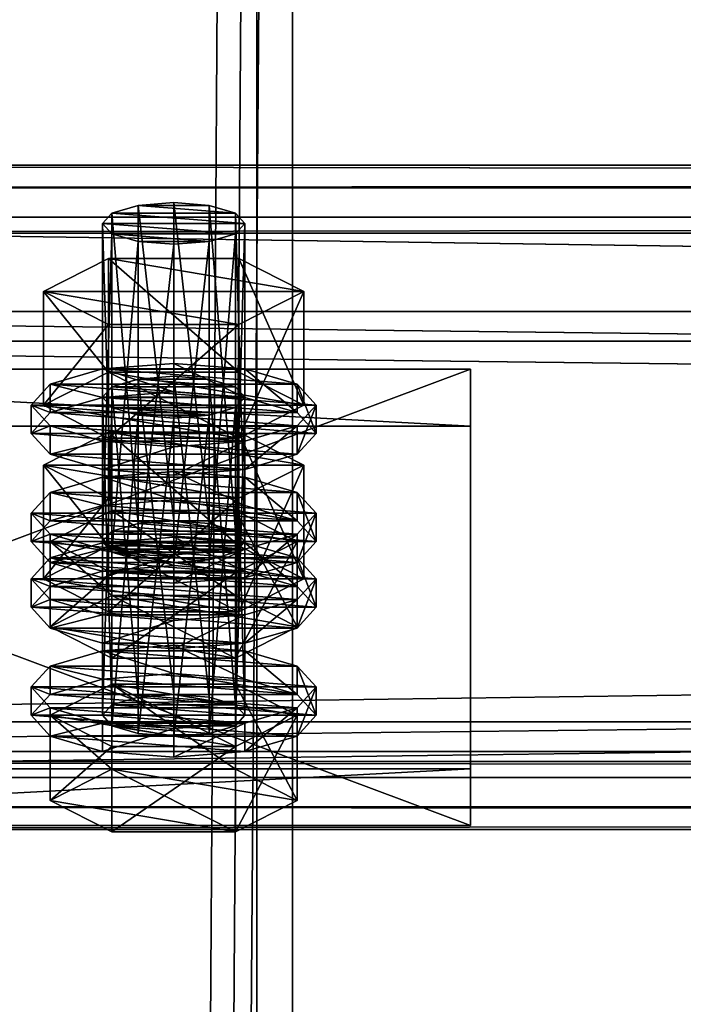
# Model space of a CAD drawing. Header units: millimetres. Extents: x 60485 to 71303, y 100 to 16900.
# Tile 545 of 656: x 60607 to 60663, y 16256 to 16338. Entities that reach past the tile are written whole.
import ezdxf

# ---------------------------------------------------------------- set-up
doc = ezdxf.new("R2010")
doc.units = ezdxf.units.MM
for name, color, linetype in [('13', 7, 'Continuous'), ('3', 7, 'Continuous'), ('6', 7, 'Continuous'), ('9', 7, 'Continuous')]:
    doc.layers.add(name, color=color, linetype=linetype)

msp = doc.modelspace()

# ---------------------------------------------------------------- meshes
at = {"layer": '13', "color": 20}
mesh = msp.add_polyface(dxfattribs=at)
corners = [(60620, 16319.582, 3266.442), (60617, 16319.817, 3267.211), (60617, 16293.041, 3275.397), (60614.804, 16320.459, 3269.311), (60614.804, 16293.683, 3277.497), (60614, 16321.337, 3272.18), (60614, 16294.56, 3280.366), (60614.804, 16322.214, 3275.049), (60614.804, 16295.437, 3283.235), (60617, 16322.856, 3277.149), (60617, 16296.079, 3285.335), (60620, 16323.091, 3277.918), (60620, 16296.314, 3286.104), (60623, 16319.817, 3267.211), (60625.196, 16320.459, 3269.311), (60626, 16321.337, 3272.18), (60625.196, 16322.214, 3275.049), (60623, 16322.856, 3277.149), (60625.485, 16312.837, 3264.844), (60614.515, 16312.837, 3264.844), (60614.515, 16303.274, 3267.768), (60609.03, 16315.615, 3273.929), (60609.03, 16306.052, 3276.853), (60614.515, 16318.392, 3283.014), (60614.515, 16308.829, 3285.938), (60625.485, 16308.829, 3285.938), (60630.97, 16315.615, 3273.929), (60625.485, 16303.274, 3267.768), (60609.608, 16304.297, 3271.115), (60608, 16306.052, 3276.853), (60608, 16303.661, 3277.584), (60609.608, 16301.907, 3271.846), (60609.608, 16307.806, 3282.591), (60609.608, 16305.415, 3283.322), (60614, 16309.09, 3286.791), (60614, 16306.699, 3287.522), (60620, 16309.56, 3288.328), (60620, 16307.169, 3289.059), (60614, 16303.013, 3266.915), (60626, 16303.013, 3266.915), (60630.392, 16304.297, 3271.115), (60632, 16306.052, 3276.853), (60630.392, 16307.806, 3282.591), (60626, 16309.09, 3286.791), (60626, 16306.699, 3287.522), (60630.392, 16305.415, 3283.322), (60632, 16303.661, 3277.584), (60617, 16305.199, 3219.395), (60623, 16305.199, 3219.395), (60614.804, 16305.841, 3221.496), (60625.196, 16305.841, 3221.496), (60614, 16306.718, 3224.365), (60626, 16306.718, 3224.365), (60614.804, 16307.595, 3227.233), (60625.196, 16307.595, 3227.233), (60617, 16308.237, 3229.334)]
mesh.append_faces([[corners[k] for k in face] for face in [(9, 12, 10, 10), (13, 1, 0, 0), (9, 17, 11, 11), (19, 22, 20, 20), (21, 24, 22, 22), (23, 25, 24, 24), (18, 21, 19, 19), (22, 27, 20, 20), (28, 30, 31, 31), (29, 33, 30, 30), (32, 35, 33, 33), (34, 37, 35, 35), (34, 43, 36, 36), (44, 35, 37, 37)]], dxfattribs={"vtx0": -1, "color": 20})
mesh.append_faces([[corners[k] for k in face] for face in [(1, 13, 3, 3), (3, 14, 5, 5), (5, 15, 7, 7), (7, 16, 9, 9), (21, 26, 23, 23), (24, 27, 22, 22), (38, 39, 28, 28), (28, 40, 29, 29), (29, 41, 32, 32), (32, 42, 34, 34), (35, 45, 33, 33), (33, 46, 30, 30), (47, 48, 49, 49), (49, 50, 51, 51), (51, 52, 53, 53), (53, 54, 55, 55)]], dxfattribs={"vtx0": -1, "vtx1": -1, "color": 20})
mesh.append_faces([[corners[k] for k in face] for face in [(0, 1, 2, 2), (1, 3, 4, 4), (3, 5, 6, 6), (5, 7, 8, 8), (7, 9, 10, 10), (9, 11, 12, 12), (18, 19, 20, 20), (19, 21, 22, 22), (21, 23, 24, 24), (28, 29, 30, 30), (29, 32, 33, 33), (32, 34, 35, 35), (34, 36, 37, 37)]], dxfattribs={"vtx2": -1, "vtx3": -1, "color": 20})
mesh = msp.add_polyface(dxfattribs=at)
corners = [(60626, 16321.337, 3272.18), (60625.196, 16320.459, 3269.311), (60625.196, 16293.683, 3277.497), (60623, 16319.817, 3267.211), (60623, 16293.041, 3275.397), (60620, 16319.582, 3266.442), (60620, 16292.806, 3274.628), (60620, 16323.091, 3277.918), (60623, 16322.856, 3277.149), (60623, 16296.079, 3285.335), (60620, 16296.314, 3286.104), (60625.196, 16322.214, 3275.049), (60625.196, 16295.437, 3283.235), (60626, 16294.56, 3280.366), (60614.804, 16320.459, 3269.311), (60614, 16321.337, 3272.18), (60614.804, 16322.214, 3275.049), (60617, 16322.856, 3277.149), (60630.97, 16315.615, 3273.929), (60625.485, 16312.837, 3264.844), (60625.485, 16303.274, 3267.768), (60630.97, 16306.052, 3276.853), (60614.515, 16303.274, 3267.768), (60614.515, 16318.392, 3283.014), (60625.485, 16318.392, 3283.014), (60625.485, 16308.829, 3285.938), (60609.03, 16315.615, 3273.929), (60614.515, 16308.829, 3285.938), (60632, 16306.052, 3276.853), (60630.392, 16304.297, 3271.115), (60630.392, 16301.907, 3271.846), (60632, 16303.661, 3277.584), (60620, 16309.56, 3288.328), (60626, 16309.09, 3286.791), (60626, 16306.699, 3287.522), (60620, 16307.169, 3289.059), (60630.392, 16307.806, 3282.591), (60630.392, 16305.415, 3283.322), (60609.608, 16304.297, 3271.115), (60626, 16303.013, 3266.915), (60608, 16306.052, 3276.853), (60609.608, 16307.806, 3282.591), (60614, 16309.09, 3286.791), (60614, 16306.699, 3287.522), (60609.608, 16305.415, 3283.322), (60608, 16303.661, 3277.584), (60623, 16305.199, 3219.395), (60617, 16305.199, 3219.395), (60620, 16304.964, 3218.627), (60614.804, 16305.841, 3221.496), (60625.196, 16305.841, 3221.496), (60614, 16306.718, 3224.365), (60626, 16306.718, 3224.365), (60614.804, 16307.595, 3227.233), (60625.196, 16307.595, 3227.233), (60617, 16308.237, 3229.334), (60623, 16308.237, 3229.334), (60620, 16308.472, 3230.102), (60614.515, 16303.774, 3235.199), (60630.97, 16300.996, 3226.114), (60625.485, 16303.774, 3235.199)]
mesh.append_faces([[corners[k] for k in face] for face in [(7, 9, 10, 10), (18, 20, 21, 21), (19, 22, 20, 20), (24, 21, 25, 25), (23, 18, 24, 24), (21, 27, 25, 25), (28, 30, 31, 31), (32, 34, 35, 35), (33, 37, 34, 34), (36, 31, 37, 37), (46, 47, 48, 48), (55, 56, 57, 57), (58, 59, 60, 60)]], dxfattribs={"vtx0": -1, "color": 20})
mesh.append_faces([[corners[k] for k in face] for face in [(14, 3, 1, 1), (15, 1, 0, 0), (16, 0, 11, 11), (17, 11, 8, 8), (26, 19, 18, 18), (27, 21, 20, 20), (38, 39, 29, 29), (40, 29, 28, 28), (41, 28, 36, 36), (42, 36, 33, 33), (43, 34, 37, 37), (44, 37, 31, 31), (45, 31, 30, 30), (49, 46, 50, 50), (51, 50, 52, 52), (53, 52, 54, 54), (55, 54, 56, 56)]], dxfattribs={"vtx0": -1, "vtx2": -1, "vtx3": -1, "color": 20})
mesh.append_faces([[corners[k] for k in face] for face in [(0, 1, 2, 2), (1, 3, 4, 4), (3, 5, 6, 6), (7, 8, 9, 9), (8, 11, 12, 12), (11, 0, 13, 13), (18, 19, 20, 20), (23, 24, 25, 25), (24, 18, 21, 21), (28, 29, 30, 30), (32, 33, 34, 34), (33, 36, 37, 37), (36, 28, 31, 31)]], dxfattribs={"vtx2": -1, "vtx3": -1, "color": 20})
mesh = msp.add_polyface(dxfattribs=at)
corners = [(60626, 16321.337, 3272.18), (60625.196, 16293.683, 3277.497), (60626, 16294.56, 3280.366), (60625.196, 16320.459, 3269.311), (60623, 16293.041, 3275.397), (60623, 16319.817, 3267.211), (60620, 16292.806, 3274.628), (60623, 16322.856, 3277.149), (60625.196, 16295.437, 3283.235), (60623, 16296.079, 3285.335), (60625.196, 16322.214, 3275.049), (60620, 16296.314, 3286.104), (60614.804, 16295.437, 3283.235), (60614, 16294.56, 3280.366), (60609.608, 16294.56, 3280.366), (60625.196, 16291.929, 3271.759), (60630.392, 16294.56, 3280.366), (60614.804, 16297.191, 3288.973), (60625.196, 16297.191, 3288.973), (60632, 16296.951, 3279.635), (60630.392, 16295.196, 3273.897), (60630.392, 16292.806, 3274.628), (60632, 16294.56, 3280.366), (60620, 16300.459, 3291.111), (60626, 16299.989, 3289.573), (60626, 16297.598, 3290.304), (60620, 16298.068, 3291.842), (60630.392, 16298.705, 3285.373), (60630.392, 16296.314, 3286.104), (60626, 16293.912, 3269.697), (60614, 16293.912, 3269.697), (60620, 16293.442, 3268.16), (60609.608, 16295.196, 3273.897), (60608, 16296.951, 3279.635), (60609.608, 16298.705, 3285.373), (60614, 16299.989, 3289.573), (60609.608, 16296.314, 3286.104), (60608, 16294.56, 3280.366), (60630.392, 16304.297, 3271.115), (60626, 16303.013, 3266.915), (60626, 16300.622, 3267.646), (60630.392, 16301.907, 3271.846), (60620, 16302.543, 3265.377), (60620, 16300.152, 3266.108), (60614, 16303.013, 3266.915), (60609.608, 16301.907, 3271.846), (60614, 16300.622, 3267.646), (60620, 16308.472, 3230.102), (60623, 16308.237, 3229.334), (60623, 16281.461, 3237.52), (60625.196, 16307.595, 3227.233), (60625.196, 16280.818, 3235.42), (60630.97, 16300.996, 3226.114), (60625.485, 16298.219, 3217.029), (60625.485, 16288.656, 3219.953), (60614.515, 16303.774, 3235.199), (60625.485, 16303.774, 3235.199), (60625.485, 16294.211, 3238.122), (60630.97, 16291.433, 3229.038), (60609.03, 16300.996, 3226.114), (60614, 16294.472, 3238.976), (60630.392, 16293.187, 3234.775), (60626, 16294.472, 3238.976), (60620, 16294.942, 3240.513)]
mesh.append_faces([[corners[k] for k in face] for face in [(0, 1, 2, 2), (3, 4, 1, 1), (5, 6, 4, 4), (7, 8, 9, 9), (10, 2, 8, 8), (8, 11, 9, 9), (17, 16, 18, 18), (19, 21, 22, 22), (23, 25, 26, 26), (24, 28, 25, 25), (27, 22, 28, 28), (29, 30, 31, 31), (35, 24, 23, 23), (28, 26, 25, 25), (38, 40, 41, 41), (39, 43, 40, 40), (39, 44, 42, 42), (46, 40, 43, 43), (56, 58, 57, 57), (60, 62, 63, 63)]], dxfattribs={"vtx0": -1, "color": 20})
mesh.append_faces([[corners[k] for k in face] for face in [(12, 8, 2, 2), (13, 2, 1, 1), (14, 15, 16, 16), (32, 29, 20, 20), (33, 20, 19, 19), (34, 19, 27, 27), (35, 27, 24, 24), (36, 28, 22, 22), (37, 22, 21, 21), (45, 41, 40, 40), (59, 53, 52, 52), (60, 61, 62, 62)]], dxfattribs={"vtx0": -1, "vtx2": -1, "vtx3": -1, "color": 20})
mesh.append_faces([[corners[k] for k in face] for face in [(19, 20, 21, 21), (23, 24, 25, 25), (24, 27, 28, 28), (27, 19, 22, 22), (38, 39, 40, 40), (39, 42, 43, 43), (47, 48, 49, 49), (48, 50, 51, 51), (52, 53, 54, 54), (55, 56, 57, 57), (56, 52, 58, 58)]], dxfattribs={"vtx2": -1, "vtx3": -1, "color": 20})
mesh = msp.add_polyface(dxfattribs=at)
corners = [(60620, 16319.582, 3266.442), (60617, 16293.041, 3275.397), (60620, 16292.806, 3274.628), (60617, 16319.817, 3267.211), (60614.804, 16293.683, 3277.497), (60614.804, 16320.459, 3269.311), (60614, 16294.56, 3280.366), (60614, 16321.337, 3272.18), (60614.804, 16295.437, 3283.235), (60614.804, 16322.214, 3275.049), (60617, 16296.079, 3285.335), (60620, 16296.314, 3286.104), (60625.196, 16295.437, 3283.235), (60626, 16294.56, 3280.366), (60625.196, 16293.683, 3277.497), (60609.608, 16294.56, 3280.366), (60630.392, 16294.56, 3280.366), (60614.804, 16297.191, 3288.973), (60614, 16293.912, 3269.697), (60609.608, 16295.196, 3273.897), (60609.608, 16292.806, 3274.628), (60608, 16296.951, 3279.635), (60608, 16294.56, 3280.366), (60609.608, 16298.705, 3285.373), (60609.608, 16296.314, 3286.104), (60614, 16299.989, 3289.573), (60614, 16297.598, 3290.304), (60620, 16300.459, 3291.111), (60620, 16298.068, 3291.842), (60626, 16293.912, 3269.697), (60630.392, 16295.196, 3273.897), (60632, 16296.951, 3279.635), (60630.392, 16298.705, 3285.373), (60630.392, 16296.314, 3286.104), (60632, 16294.56, 3280.366), (60620, 16302.543, 3265.377), (60614, 16303.013, 3266.915), (60614, 16300.622, 3267.646), (60620, 16300.152, 3266.108), (60609.608, 16304.297, 3271.115), (60609.608, 16301.907, 3271.846), (60608, 16303.661, 3277.584), (60630.392, 16301.907, 3271.846), (60626, 16300.622, 3267.646), (60614, 16306.718, 3224.365), (60614.804, 16307.595, 3227.233), (60614.804, 16280.818, 3235.42), (60617, 16308.237, 3229.334), (60617, 16281.461, 3237.52), (60620, 16308.472, 3230.102), (60620, 16281.696, 3238.289), (60614.515, 16298.219, 3217.029), (60609.03, 16300.996, 3226.114), (60609.03, 16291.433, 3229.038), (60614.515, 16303.774, 3235.199), (60614.515, 16294.211, 3238.122), (60625.485, 16294.211, 3238.122), (60625.485, 16298.219, 3217.029), (60630.97, 16300.996, 3226.114), (60614, 16294.472, 3238.976), (60620, 16294.942, 3240.513), (60620, 16292.551, 3241.244), (60609.608, 16293.187, 3234.775), (60630.392, 16293.187, 3234.775)]
mesh.append_faces([[corners[k] for k in face] for face in [(0, 1, 2, 2), (3, 4, 1, 1), (5, 6, 4, 4), (7, 8, 6, 6), (9, 10, 8, 8), (19, 22, 20, 20), (21, 24, 22, 22), (23, 26, 24, 24), (25, 28, 26, 26), (35, 37, 38, 38), (36, 40, 37, 37), (52, 55, 53, 53), (54, 56, 55, 55), (57, 52, 51, 51)]], dxfattribs={"vtx0": -1, "color": 20})
mesh.append_faces([[corners[k] for k in face] for face in [(11, 12, 10, 10), (10, 12, 8, 8), (8, 13, 6, 6), (6, 14, 4, 4), (15, 16, 17, 17), (18, 29, 19, 19), (19, 30, 21, 21), (21, 31, 23, 23), (23, 32, 25, 25), (28, 33, 26, 26), (26, 33, 24, 24), (24, 34, 22, 22), (41, 42, 40, 40), (40, 43, 37, 37), (52, 58, 54, 54), (62, 63, 59, 59)]], dxfattribs={"vtx0": -1, "vtx1": -1, "color": 20})
mesh.append_faces([[corners[k] for k in face] for face in [(18, 19, 20, 20), (19, 21, 22, 22), (21, 23, 24, 24), (23, 25, 26, 26), (25, 27, 28, 28), (35, 36, 37, 37), (36, 39, 40, 40), (44, 45, 46, 46), (45, 47, 48, 48), (47, 49, 50, 50), (51, 52, 53, 53), (52, 54, 55, 55), (59, 60, 61, 61)]], dxfattribs={"vtx2": -1, "vtx3": -1, "color": 20})
mesh = msp.add_polyface(dxfattribs=at)
corners = [(60614.804, 16293.683, 3277.497), (60625.196, 16293.683, 3277.497), (60623, 16293.041, 3275.397), (60630.392, 16294.56, 3280.366), (60625.196, 16291.929, 3271.759), (60625.196, 16284.756, 3273.952), (60630.392, 16287.388, 3282.559), (60614.804, 16297.191, 3288.973), (60625.196, 16297.191, 3288.973), (60625.196, 16290.019, 3291.166), (60614.804, 16290.019, 3291.166), (60630.392, 16295.196, 3273.897), (60626, 16293.912, 3269.697), (60626, 16291.522, 3270.428), (60630.392, 16292.806, 3274.628), (60620, 16293.442, 3268.16), (60620, 16291.052, 3268.891), (60609.608, 16292.806, 3274.628), (60626, 16306.718, 3224.365), (60625.196, 16305.841, 3221.496), (60625.196, 16279.064, 3229.682), (60623, 16305.199, 3219.395), (60623, 16278.422, 3227.582), (60620, 16304.964, 3218.627), (60620, 16278.187, 3226.813), (60620, 16308.472, 3230.102), (60623, 16281.461, 3237.52), (60620, 16281.696, 3238.289), (60623, 16308.237, 3229.334), (60625.196, 16280.818, 3235.42), (60625.196, 16307.595, 3227.233), (60626, 16279.941, 3232.551), (60630.97, 16300.996, 3226.114), (60625.485, 16288.656, 3219.953), (60630.97, 16291.433, 3229.038), (60625.485, 16298.219, 3217.029), (60614.515, 16288.656, 3219.953), (60614.515, 16294.211, 3238.122), (60625.485, 16294.211, 3238.122), (60632, 16291.433, 3229.038), (60630.392, 16289.679, 3223.3), (60630.392, 16287.288, 3224.031), (60632, 16289.042, 3229.769), (60626, 16288.395, 3219.099), (60626, 16286.004, 3219.83), (60620, 16287.925, 3217.562), (60620, 16285.534, 3218.293), (60620, 16294.942, 3240.513), (60626, 16294.472, 3238.976), (60626, 16292.081, 3239.707), (60620, 16292.551, 3241.244), (60630.392, 16293.187, 3234.775), (60630.392, 16290.797, 3235.506), (60614, 16288.395, 3219.099), (60609.608, 16289.679, 3223.3), (60608, 16291.433, 3229.038), (60609.608, 16293.187, 3234.775), (60614, 16292.081, 3239.707), (60609.608, 16290.797, 3235.506), (60608, 16289.042, 3229.769)]
mesh.append_faces([[corners[k] for k in face] for face in [(3, 5, 6, 6), (8, 6, 9, 9), (6, 10, 9, 9), (11, 13, 14, 14), (12, 16, 13, 13), (25, 26, 27, 27), (28, 29, 26, 26), (30, 31, 29, 29), (32, 33, 34, 34), (35, 36, 33, 33), (34, 37, 38, 38), (39, 41, 42, 42), (40, 44, 41, 41), (47, 49, 50, 50), (48, 52, 49, 49), (51, 42, 52, 52), (43, 53, 45, 45), (49, 57, 50, 50)]], dxfattribs={"vtx0": -1, "color": 20})
mesh.append_faces([[corners[k] for k in face] for face in [(0, 1, 2, 2), (10, 6, 5, 5), (17, 14, 13, 13), (37, 34, 33, 33), (54, 43, 40, 40), (55, 40, 39, 39), (56, 39, 51, 51), (57, 49, 52, 52), (58, 52, 42, 42), (59, 42, 41, 41)]], dxfattribs={"vtx0": -1, "vtx2": -1, "vtx3": -1, "color": 20})
mesh.append_faces([[corners[k] for k in face] for face in [(3, 4, 5, 5), (7, 8, 9, 9), (8, 3, 6, 6), (11, 12, 13, 13), (12, 15, 16, 16), (18, 19, 20, 20), (19, 21, 22, 22), (21, 23, 24, 24), (30, 18, 31, 31), (39, 40, 41, 41), (40, 43, 44, 44), (43, 45, 46, 46), (47, 48, 49, 49), (48, 51, 52, 52), (51, 39, 42, 42)]], dxfattribs={"vtx2": -1, "vtx3": -1, "color": 20})
mesh = msp.add_polyface(dxfattribs=at)
corners = [(60614.804, 16293.683, 3277.497), (60623, 16293.041, 3275.397), (60620, 16292.806, 3274.628), (60617, 16293.041, 3275.397), (60625.196, 16291.929, 3271.759), (60614.804, 16291.929, 3271.759), (60614.804, 16284.756, 3273.952), (60609.608, 16294.56, 3280.366), (60609.608, 16287.388, 3282.559), (60614.804, 16297.191, 3288.973), (60614.804, 16290.019, 3291.166), (60625.196, 16290.019, 3291.166), (60625.196, 16284.756, 3273.952), (60620, 16293.442, 3268.16), (60614, 16293.912, 3269.697), (60614, 16291.522, 3270.428), (60620, 16291.052, 3268.891), (60609.608, 16292.806, 3274.628), (60608, 16294.56, 3280.366), (60630.392, 16292.806, 3274.628), (60626, 16291.522, 3270.428), (60620, 16304.964, 3218.627), (60617, 16305.199, 3219.395), (60617, 16278.422, 3227.582), (60614.804, 16305.841, 3221.496), (60614.804, 16279.064, 3229.682), (60614, 16306.718, 3224.365), (60614, 16279.941, 3232.551), (60614.804, 16280.818, 3235.42), (60614.804, 16307.595, 3227.233), (60617, 16281.461, 3237.52), (60617, 16308.237, 3229.334), (60620, 16281.696, 3238.289), (60625.485, 16298.219, 3217.029), (60614.515, 16298.219, 3217.029), (60614.515, 16288.656, 3219.953), (60609.03, 16291.433, 3229.038), (60614.515, 16294.211, 3238.122), (60625.485, 16288.656, 3219.953), (60620, 16287.925, 3217.562), (60614, 16288.395, 3219.099), (60614, 16286.004, 3219.83), (60609.608, 16289.679, 3223.3), (60609.608, 16287.288, 3224.031), (60608, 16291.433, 3229.038), (60608, 16289.042, 3229.769), (60609.608, 16293.187, 3234.775), (60609.608, 16290.797, 3235.506), (60614, 16294.472, 3238.976), (60614, 16292.081, 3239.707), (60620, 16292.551, 3241.244), (60626, 16288.395, 3219.099), (60630.392, 16289.679, 3223.3), (60632, 16291.433, 3229.038), (60630.392, 16290.797, 3235.506), (60632, 16289.042, 3229.769), (60630.392, 16287.288, 3224.031), (60626, 16286.004, 3219.83)]
mesh.append_faces([[corners[k] for k in face] for face in [(0, 2, 3, 3), (5, 8, 6, 6), (7, 10, 8, 8), (9, 11, 10, 10), (4, 7, 5, 5), (13, 15, 16, 16), (14, 17, 15, 15), (15, 20, 16, 16), (26, 28, 27, 27), (29, 30, 28, 28), (31, 32, 30, 30), (34, 36, 35, 35), (36, 38, 35, 35), (40, 43, 41, 41), (42, 45, 43, 43), (44, 47, 45, 45), (46, 49, 47, 47), (48, 50, 49, 49)]], dxfattribs={"vtx0": -1, "color": 20})
mesh.append_faces([[corners[k] for k in face] for face in [(10, 12, 8, 8), (18, 19, 17, 17), (17, 20, 15, 15), (37, 38, 36, 36), (40, 51, 42, 42), (42, 52, 44, 44), (44, 53, 46, 46), (49, 54, 47, 47), (47, 55, 45, 45), (45, 56, 43, 43), (43, 57, 41, 41)]], dxfattribs={"vtx0": -1, "vtx1": -1, "color": 20})
mesh.append_faces([[corners[k] for k in face] for face in [(0, 1, 2, 2)]], dxfattribs={"vtx0": -1, "vtx2": -1, "vtx3": -1, "color": 20})
mesh.append_faces([[corners[k] for k in face] for face in [(4, 5, 6, 6), (5, 7, 8, 8), (7, 9, 10, 10), (13, 14, 15, 15), (21, 22, 23, 23), (22, 24, 25, 25), (24, 26, 27, 27), (33, 34, 35, 35), (39, 40, 41, 41), (40, 42, 43, 43), (42, 44, 45, 45), (44, 46, 47, 47), (46, 48, 49, 49)]], dxfattribs={"vtx2": -1, "vtx3": -1, "color": 20})
mesh = msp.add_polyface(dxfattribs=at)
corners = [(60625.196, 16291.929, 3271.759), (60614.804, 16284.756, 3273.952), (60625.196, 16284.756, 3273.952), (60626, 16306.718, 3224.365), (60625.196, 16279.064, 3229.682), (60626, 16279.941, 3232.551), (60625.196, 16305.841, 3221.496), (60623, 16278.422, 3227.582), (60623, 16305.199, 3219.395), (60620, 16278.187, 3226.813), (60625.196, 16280.818, 3235.42), (60620, 16281.696, 3238.289), (60623, 16281.461, 3237.52), (60614.804, 16280.818, 3235.42), (60614, 16279.941, 3232.551), (60614.804, 16279.064, 3229.682), (60630.392, 16279.941, 3232.551), (60625.196, 16277.31, 3223.944), (60625.196, 16270.138, 3226.137), (60630.392, 16272.769, 3234.744), (60614.804, 16270.138, 3226.137), (60614.804, 16282.573, 3241.158), (60625.196, 16282.573, 3241.158), (60625.196, 16275.4, 3243.35), (60614.804, 16275.4, 3243.35), (60632, 16282.332, 3231.82), (60630.392, 16280.578, 3226.082), (60630.392, 16278.187, 3226.813), (60632, 16279.941, 3232.551), (60626, 16279.294, 3221.882), (60626, 16276.903, 3222.613), (60620, 16278.824, 3220.344), (60620, 16276.433, 3221.075), (60620, 16285.841, 3243.296), (60626, 16285.371, 3241.758), (60626, 16282.98, 3242.489), (60620, 16283.45, 3244.027), (60630.392, 16284.086, 3237.558), (60630.392, 16281.696, 3238.289), (60614, 16279.294, 3221.882), (60609.608, 16280.578, 3226.082), (60608, 16282.332, 3231.82), (60609.608, 16284.086, 3237.558), (60614, 16285.371, 3241.758), (60609.608, 16281.696, 3238.289), (60608, 16279.941, 3232.551), (60609.608, 16278.187, 3226.813), (60614, 16276.903, 3222.613), (60626, 16288.395, 3219.099), (60620, 16285.534, 3218.293), (60626, 16286.004, 3219.83), (60609.608, 16287.288, 3224.031), (60630.392, 16287.288, 3224.031), (60614, 16286.004, 3219.83)]
mesh.append_faces([[corners[k] for k in face] for face in [(0, 1, 2, 2), (3, 4, 5, 5), (6, 7, 4, 4), (8, 9, 7, 7), (10, 11, 12, 12), (16, 18, 19, 19), (17, 20, 18, 18), (22, 19, 23, 23), (21, 16, 22, 22), (19, 24, 23, 23), (25, 27, 28, 28), (26, 30, 27, 27), (29, 32, 30, 30), (33, 35, 36, 36), (34, 38, 35, 35), (37, 28, 38, 38), (29, 39, 31, 31), (38, 36, 35, 35), (47, 30, 32, 32), (48, 49, 50, 50), (53, 50, 49, 49)]], dxfattribs={"vtx0": -1, "color": 20})
mesh.append_faces([[corners[k] for k in face] for face in [(13, 10, 5, 5), (14, 5, 4, 4), (15, 4, 7, 7), (21, 17, 16, 16), (24, 19, 18, 18), (40, 29, 26, 26), (41, 26, 25, 25), (42, 25, 37, 37), (43, 37, 34, 34), (44, 38, 28, 28), (45, 28, 27, 27), (46, 27, 30, 30), (51, 52, 50, 50)]], dxfattribs={"vtx0": -1, "vtx2": -1, "vtx3": -1, "color": 20})
mesh.append_faces([[corners[k] for k in face] for face in [(16, 17, 18, 18), (21, 22, 23, 23), (22, 16, 19, 19), (25, 26, 27, 27), (26, 29, 30, 30), (29, 31, 32, 32), (33, 34, 35, 35), (34, 37, 38, 38), (37, 25, 28, 28)]], dxfattribs={"vtx2": -1, "vtx3": -1, "color": 20})
mesh = msp.add_polyface(dxfattribs=at)
corners = [(60609.608, 16287.388, 3282.559), (60625.196, 16284.756, 3273.952), (60614.804, 16284.756, 3273.952), (60620, 16304.964, 3218.627), (60617, 16278.422, 3227.582), (60620, 16278.187, 3226.813), (60617, 16305.199, 3219.395), (60614.804, 16279.064, 3229.682), (60614.804, 16305.841, 3221.496), (60614, 16279.941, 3232.551), (60620, 16281.696, 3238.289), (60625.196, 16280.818, 3235.42), (60617, 16281.461, 3237.52), (60614.804, 16280.818, 3235.42), (60626, 16279.941, 3232.551), (60625.196, 16279.064, 3229.682), (60623, 16278.422, 3227.582), (60625.196, 16277.31, 3223.944), (60614.804, 16277.31, 3223.944), (60614.804, 16270.138, 3226.137), (60609.608, 16279.941, 3232.551), (60609.608, 16272.769, 3234.744), (60614.804, 16282.573, 3241.158), (60614.804, 16275.4, 3243.35), (60625.196, 16275.4, 3243.35), (60625.196, 16270.138, 3226.137), (60620, 16278.824, 3220.344), (60614, 16279.294, 3221.882), (60614, 16276.903, 3222.613), (60620, 16276.433, 3221.075), (60609.608, 16280.578, 3226.082), (60609.608, 16278.187, 3226.813), (60608, 16282.332, 3231.82), (60608, 16279.941, 3232.551), (60609.608, 16284.086, 3237.558), (60609.608, 16281.696, 3238.289), (60614, 16285.371, 3241.758), (60614, 16282.98, 3242.489), (60620, 16285.841, 3243.296), (60620, 16283.45, 3244.027), (60626, 16279.294, 3221.882), (60630.392, 16280.578, 3226.082), (60632, 16282.332, 3231.82), (60630.392, 16284.086, 3237.558), (60626, 16285.371, 3241.758), (60630.392, 16281.696, 3238.289), (60632, 16279.941, 3232.551), (60630.392, 16278.187, 3226.813), (60626, 16276.903, 3222.613), (60620, 16287.925, 3217.562), (60614, 16286.004, 3219.83), (60620, 16285.534, 3218.293)]
mesh.append_faces([[corners[k] for k in face] for face in [(0, 1, 2, 2), (3, 4, 5, 5), (6, 7, 4, 4), (8, 9, 7, 7), (7, 5, 4, 4), (18, 21, 19, 19), (20, 23, 21, 21), (22, 24, 23, 23), (17, 20, 18, 18), (21, 25, 19, 19), (26, 28, 29, 29), (27, 31, 28, 28), (30, 33, 31, 31), (32, 35, 33, 33), (34, 37, 35, 35), (36, 39, 37, 37), (36, 44, 38, 38), (49, 50, 51, 51)]], dxfattribs={"vtx0": -1, "color": 20})
mesh.append_faces([[corners[k] for k in face] for face in [(10, 11, 12, 12), (12, 11, 13, 13), (13, 14, 9, 9), (9, 15, 7, 7), (20, 17, 22, 22), (23, 25, 21, 21), (27, 40, 30, 30), (30, 41, 32, 32), (32, 42, 34, 34), (34, 43, 36, 36), (39, 45, 37, 37), (37, 45, 35, 35), (35, 46, 33, 33), (33, 47, 31, 31), (31, 48, 28, 28)]], dxfattribs={"vtx0": -1, "vtx1": -1, "color": 20})
mesh.append_faces([[corners[k] for k in face] for face in [(7, 16, 5, 5)]], dxfattribs={"vtx0": -1, "vtx2": -1, "vtx3": -1, "color": 20})
mesh.append_faces([[corners[k] for k in face] for face in [(17, 18, 19, 19), (18, 20, 21, 21), (20, 22, 23, 23), (26, 27, 28, 28), (27, 30, 31, 31), (30, 32, 33, 33), (32, 34, 35, 35), (34, 36, 37, 37), (36, 38, 39, 39)]], dxfattribs={"vtx2": -1, "vtx3": -1, "color": 20})
at = {"layer": '3', "color": 91}
mesh = msp.add_polyface(dxfattribs=at)
corners = [(60573, 16854.959, 2970.03), (60573, 16738.421, 2970.03), (60573, 8515, 5484.182), (60573, 8515, 5561.563), (60573, 16854.959, 3011.782), (60627, 8515, 5561.563), (60627, 16854.959, 3011.782), (60627, 16738.421, 2970.03), (60627, 16854.959, 2970.03), (60627, 8515, 5484.182), (60630, 8515, 5564.7), (60630, 8515, 5481.045), (60570, 8515, 5481.045), (60570, 8515, 5564.7), (60570, 16854.959, 3014.919), (60630, 16854.959, 3014.919), (60630, 16854.959, 2970.03), (60570, 16854.959, 2970.03), (60570, 16728.16, 2970.03), (60630, 16728.16, 2970.03)]
mesh.append_faces([[corners[k] for k in face] for face in [(1, 4, 0, 0), (3, 1, 2, 2), (3, 6, 4, 4), (7, 5, 9, 9), (6, 7, 8, 8), (1, 9, 2, 2), (10, 14, 15, 15), (16, 6, 8, 8), (0, 14, 17, 17), (18, 13, 12, 12), (14, 18, 17, 17), (19, 12, 11, 11), (19, 15, 16, 16), (10, 19, 11, 11), (7, 16, 8, 8), (17, 1, 0, 0)]], dxfattribs={"vtx0": -1, "color": 91})
mesh.append_faces([[corners[k] for k in face] for face in [(4, 1, 3, 3), (5, 7, 6, 6), (10, 5, 13, 13), (5, 11, 9, 9), (9, 11, 2, 2), (13, 3, 12, 12), (3, 13, 5, 5), (12, 2, 11, 11), (14, 4, 15, 15), (15, 6, 16, 16), (13, 18, 14, 14), (15, 19, 10, 10), (19, 7, 18, 18), (18, 1, 17, 17), (1, 18, 7, 7)]], dxfattribs={"vtx0": -1, "vtx1": -1, "color": 91})
mesh.append_faces([[corners[k] for k in face] for face in [(5, 10, 11, 11), (12, 3, 2, 2), (14, 0, 4, 4), (15, 4, 6, 6), (7, 19, 16, 16)]], dxfattribs={"vtx0": -1, "vtx2": -1, "vtx3": -1, "color": 91})
mesh.append_faces([[corners[k] for k in face] for face in [(3, 5, 6, 6), (1, 7, 9, 9), (10, 13, 14, 14), (19, 18, 12, 12)]], dxfattribs={"vtx2": -1, "vtx3": -1, "color": 91})
mesh = msp.add_polyface(dxfattribs=at)
corners = [(60645, 16270.66, 3193.642), (60555, 16270.66, 3193.642), (60555, 16304.283, 3303.617), (60645, 16304.283, 3303.617), (60555, 16275.441, 3192.18), (60555, 16309.064, 3302.155), (60645, 16275.441, 3192.18), (60645, 16309.064, 3302.155)]
mesh.append_faces([[corners[k] for k in face] for face in [(0, 2, 3, 3), (1, 5, 2, 2), (4, 7, 5, 5), (6, 3, 7, 7), (1, 6, 4, 4), (3, 5, 7, 7)]], dxfattribs={"vtx0": -1, "color": 91})
mesh.append_faces([[corners[k] for k in face] for face in [(0, 1, 2, 2), (1, 4, 5, 5), (4, 6, 7, 7), (6, 0, 3, 3), (1, 0, 6, 6), (3, 2, 5, 5)]], dxfattribs={"vtx2": -1, "vtx3": -1, "color": 91})
at = {"layer": '6', "color": 2}
mesh = msp.add_polyface(dxfattribs=at)
corners = [(60627, 8515, 2973.03), (60573, 8515, 2973.03), (60573, 16718.348, 2973.03), (60627, 16718.348, 2973.03), (60573, 8515, 3027.03), (60573, 16541.721, 3027.03), (60627, 8515, 3027.03), (60627, 16541.721, 3027.03), (60630, 8515, 2970.03), (60630, 8515, 3030.03), (60630, 16531.909, 3030.03), (60630, 16728.16, 2970.03), (60570, 8515, 3030.03), (60570, 16531.909, 3030.03), (60570, 8515, 2970.03), (60570, 16728.16, 2970.03)]
mesh.append_faces([[corners[k] for k in face] for face in [(0, 2, 3, 3), (1, 5, 2, 2), (4, 7, 5, 5), (6, 3, 7, 7), (8, 10, 11, 11), (9, 13, 10, 10), (12, 15, 13, 13), (14, 11, 15, 15)]], dxfattribs={"vtx0": -1, "color": 2})
mesh.append_faces([[corners[k] for k in face] for face in [(9, 6, 12, 12), (6, 8, 0, 0), (0, 8, 1, 1), (12, 4, 14, 14), (4, 12, 6, 6), (14, 1, 8, 8), (11, 3, 15, 15), (3, 10, 7, 7), (7, 10, 5, 5), (15, 2, 13, 13), (2, 15, 3, 3), (13, 5, 10, 10)]], dxfattribs={"vtx0": -1, "vtx1": -1, "color": 2})
mesh.append_faces([[corners[k] for k in face] for face in [(6, 9, 8, 8), (14, 4, 1, 1), (3, 11, 10, 10), (13, 2, 5, 5)]], dxfattribs={"vtx0": -1, "vtx2": -1, "vtx3": -1, "color": 2})
mesh.append_faces([[corners[k] for k in face] for face in [(0, 1, 2, 2), (1, 4, 5, 5), (4, 6, 7, 7), (6, 0, 3, 3), (8, 9, 10, 10), (9, 12, 13, 13), (12, 14, 15, 15), (14, 8, 11, 11)]], dxfattribs={"vtx2": -1, "vtx3": -1, "color": 2})
at = {"layer": '9', "color": 243}
mesh = msp.add_polyface(dxfattribs=at)
corners = [(60500, 16321.854, 3183.217), (60500, 16276.909, 3196.964), (63500, 16276.909, 3196.964), (63500, 16321.854, 3183.217), (60500, 16311.425, 3309.804), (63500, 16311.425, 3309.804), (60500, 16276.043, 3320.626), (63500, 16276.043, 3320.626), (60500, 16272.241, 3308.195), (63500, 16272.241, 3308.195), (60500, 16270.328, 3308.78), (63500, 16270.328, 3308.78), (60500, 16274.716, 3323.124), (63500, 16274.716, 3323.124), (60500, 16313.922, 3311.131), (63500, 16313.922, 3311.131), (60500, 16279.407, 3198.292), (63500, 16279.407, 3198.292), (60500, 16320.526, 3185.714), (63500, 16320.526, 3185.714), (60500, 16324.329, 3198.146), (63500, 16324.329, 3198.146), (60500, 16326.241, 3197.561), (63500, 16326.241, 3197.561)]
mesh.append_faces([[corners[k] for k in face] for face in [(0, 2, 3, 3), (1, 5, 2, 2), (4, 7, 5, 5), (6, 9, 7, 7), (8, 11, 9, 9), (10, 13, 11, 11), (12, 15, 13, 13), (14, 17, 15, 15), (16, 19, 17, 17), (18, 21, 19, 19), (20, 23, 21, 21), (22, 3, 23, 23), (20, 0, 22, 22), (8, 12, 10, 10), (11, 7, 9, 9)]], dxfattribs={"vtx0": -1, "color": 243})
mesh.append_faces([[corners[k] for k in face] for face in [(1, 16, 4, 4), (16, 0, 18, 18), (18, 0, 20, 20), (12, 6, 14, 14), (14, 4, 16, 16), (3, 19, 23, 23), (19, 2, 17, 17), (17, 2, 15, 15), (15, 5, 13, 13), (13, 7, 11, 11)]], dxfattribs={"vtx0": -1, "vtx1": -1, "color": 243})
mesh.append_faces([[corners[k] for k in face] for face in [(16, 1, 0, 0), (12, 8, 6, 6), (14, 6, 4, 4), (19, 3, 2, 2), (15, 2, 5, 5), (13, 5, 7, 7)]], dxfattribs={"vtx0": -1, "vtx2": -1, "vtx3": -1, "color": 243})
mesh.append_faces([[corners[k] for k in face] for face in [(21, 23, 19, 19)]], dxfattribs={"vtx1": -1, "color": 243})
mesh.append_faces([[corners[k] for k in face] for face in [(0, 1, 2, 2), (1, 4, 5, 5), (4, 6, 7, 7), (6, 8, 9, 9), (8, 10, 11, 11), (10, 12, 13, 13), (12, 14, 15, 15), (14, 16, 17, 17), (16, 18, 19, 19), (18, 20, 21, 21), (20, 22, 23, 23), (22, 0, 3, 3)]], dxfattribs={"vtx2": -1, "vtx3": -1, "color": 243})

doc.saveas('drawing.dxf')
